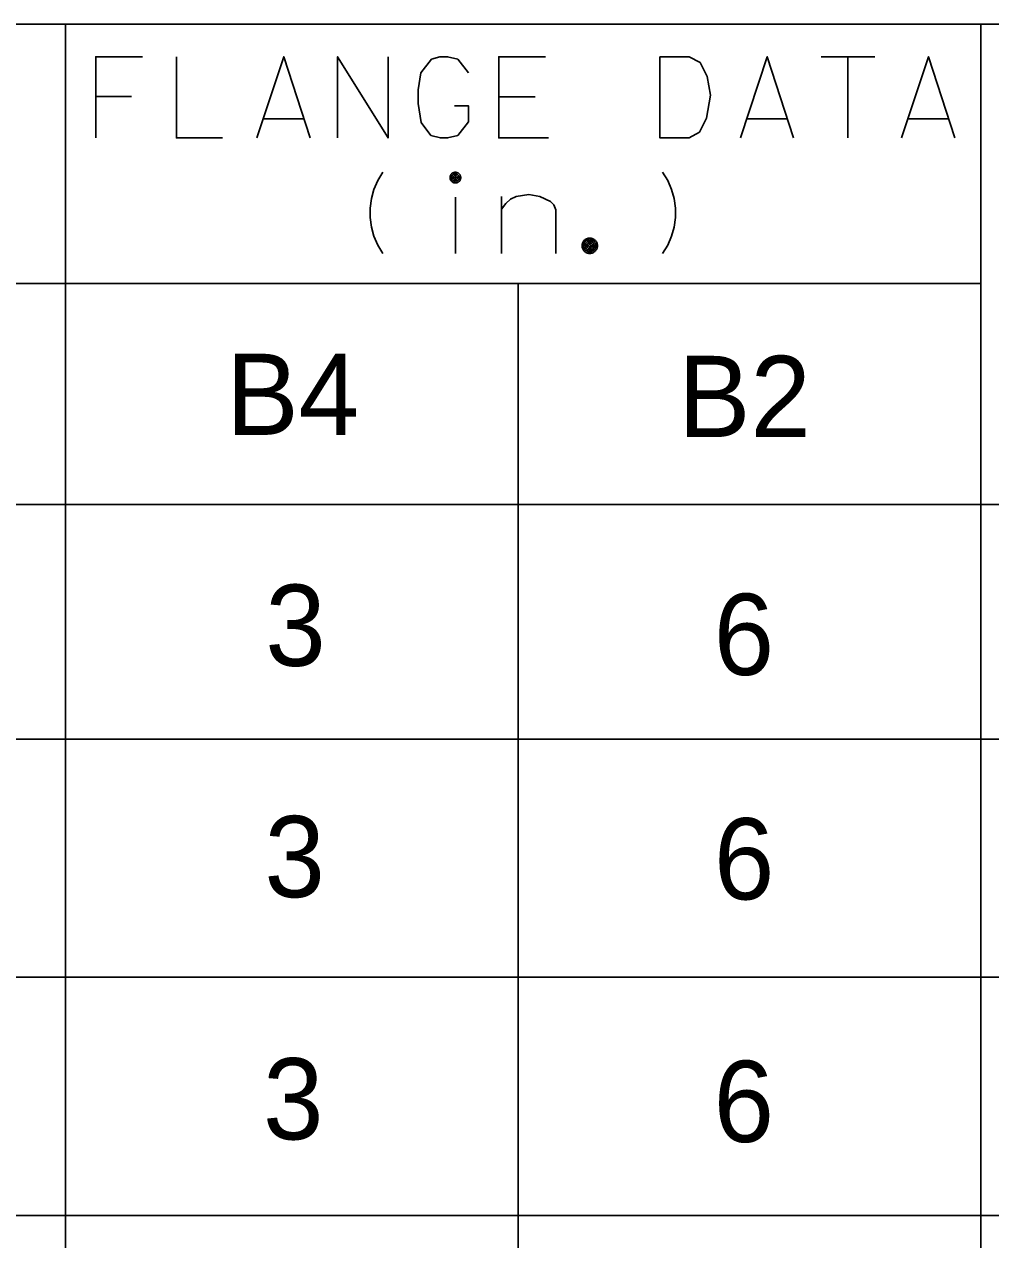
# Model space of a CAD drawing. Extents: x 635698 to 639877, y 296617 to 300175.
# Drawn here: x 639200.29 to 639235.98, y 299359.06 to 299403.96 of the extents above; entities that cross this region are included whole.
import ezdxf

# ---------------------------------------------------------------- set-up
doc = ezdxf.new("R2010")
doc.units = 0
doc.layers.add('1', color=7, linetype='Continuous')
doc.layers.add('3', color=7, linetype='Continuous')

msp = doc.modelspace()

# ---------------------------------------------------------------- linework, layer by layer
at = {"layer": '1'}
for p, q in [((639412.368, 299403.959), (639008.767, 299403.959)), ((639201.815, 299403.959), (639201.815, 299201.542)), ((639235.625, 299403.959), (639235.625, 299201.542)), ((639235.625, 299394.38), (639139.272, 299394.38)), ((639218.536, 299394.38), (639218.536, 299201.542)), ((639412.368, 299386.224), (639083.857, 299386.224)), ((639412.368, 299377.556), (639085.459, 299377.556)), ((639412.368, 299368.756), (639084.543, 299368.756)), ((639412.368, 299359.954), (639085.229, 299359.954))]:
    msp.add_line(p, q, dxfattribs=at)
at = {"layer": '3'}
for points in [[(639204.655, 299402.762), (639202.93, 299402.762), (639202.93, 299399.762)], [(639205.907, 299402.762), (639205.907, 299399.762), (639207.607, 299399.762)], [(639208.883, 299399.762), (639209.875, 299402.762), (639210.844, 299399.762)], [(639211.86, 299399.762), (639211.86, 299402.762), (639213.726, 299399.762), (639213.726, 299402.762)], [(639216.702, 299402.171), (639216.301, 299402.668), (639215.923, 299402.762), (639215.639, 299402.762), (639215.333, 299402.668), (639214.931, 299402.171), (639214.836, 299401.534), (639214.836, 299401.038), (639214.955, 299400.329), (639215.309, 299399.857), (639215.663, 299399.762), (639215.923, 299399.762), (639216.301, 299399.857), (639216.702, 299400.353), (639216.702, 299400.943), (639216.183, 299400.943)], [(639219.537, 299402.762), (639217.813, 299402.762), (639217.813, 299399.762), (639219.656, 299399.762)], [(639217.813, 299402.762), (639219.537, 299402.762)], [(639223.766, 299402.762), (639224.853, 299402.762), (639225.254, 299402.549), (639225.514, 299402.03), (639225.632, 299401.345), (639225.49, 299400.495), (639225.23, 299399.975), (639224.853, 299399.762), (639223.766, 299399.762), (639223.766, 299402.762)], [(639226.743, 299399.762), (639227.735, 299402.762), (639228.703, 299399.762)], [(639229.719, 299402.762), (639231.703, 299402.762)], [(639230.711, 299399.762), (639230.711, 299402.762)], [(639230.711, 299399.762), (639230.711, 299402.762)], [(639232.696, 299399.762), (639233.688, 299402.762), (639234.656, 299399.762)], [(639204.256, 299401.298), (639202.93, 299401.298)], [(639217.813, 299401.274), (639219.162, 299401.274)], [(639217.813, 299401.274), (639219.162, 299401.274)], [(639209.119, 299400.471), (639210.608, 299400.471)], [(639226.979, 299400.471), (639228.467, 299400.471)], [(639232.932, 299400.471), (639234.42, 299400.471)], [(639213.534, 299395.495), (639213.345, 299395.802), (639213.204, 299396.133), (639213.109, 299396.463), (639213.062, 299396.817), (639213.062, 299397.172), (639213.109, 299397.526), (639213.204, 299397.857), (639213.345, 299398.187), (639213.534, 299398.495)], [(639216.41, 299398.297), (639216.409, 299398.317), (639216.406, 299398.338), (639216.401, 299398.358), (639216.393, 299398.377), (639216.384, 299398.395), (639216.372, 299398.413), (639216.359, 299398.429), (639216.345, 299398.444), (639216.329, 299398.457), (639216.311, 299398.468), (639216.293, 299398.477), (639216.274, 299398.485), (639216.253, 299398.49), (639216.233, 299398.494), (639216.212, 299398.494), (639216.192, 299398.494), (639216.171, 299398.49), (639216.151, 299398.485), (639216.132, 299398.477), (639216.113, 299398.468), (639216.096, 299398.457), (639216.08, 299398.444), (639216.065, 299398.429), (639216.052, 299398.413), (639216.041, 299398.395), (639216.032, 299398.377), (639216.024, 299398.358), (639216.019, 299398.338), (639216.015, 299398.317), (639216.014, 299398.297), (639216.015, 299398.276), (639216.019, 299398.255), (639216.024, 299398.235), (639216.032, 299398.216), (639216.041, 299398.198), (639216.052, 299398.18), (639216.065, 299398.164), (639216.08, 299398.149), (639216.096, 299398.136), (639216.113, 299398.125), (639216.132, 299398.116), (639216.151, 299398.108), (639216.171, 299398.103), (639216.192, 299398.099), (639216.212, 299398.098), (639216.233, 299398.099), (639216.253, 299398.103), (639216.274, 299398.108), (639216.293, 299398.116), (639216.311, 299398.125), (639216.329, 299398.136), (639216.345, 299398.149), (639216.36, 299398.164), (639216.372, 299398.18), (639216.384, 299398.198), (639216.393, 299398.216), (639216.401, 299398.235), (639216.406, 299398.255), (639216.409, 299398.276), (639216.41, 299398.297)], [(639223.867, 299395.495), (639224.056, 299395.802), (639224.197, 299396.133), (639224.292, 299396.463), (639224.339, 299396.817), (639224.339, 299397.172), (639224.292, 299397.526), (639224.197, 299397.857), (639224.056, 299398.187), (639223.867, 299398.495)], [(639216.351, 299398.297), (639216.349, 299398.311), (639216.347, 299398.325), (639216.344, 299398.339), (639216.338, 299398.353), (639216.332, 299398.365), (639216.324, 299398.377), (639216.315, 299398.389), (639216.305, 299398.399), (639216.293, 299398.408), (639216.281, 299398.416), (639216.268, 299398.422), (639216.255, 299398.428), (639216.241, 299398.431), (639216.227, 299398.434), (639216.212, 299398.435), (639216.198, 299398.434), (639216.184, 299398.431), (639216.17, 299398.428), (639216.156, 299398.422), (639216.143, 299398.416), (639216.131, 299398.408), (639216.12, 299398.399), (639216.11, 299398.389), (639216.101, 299398.377), (639216.093, 299398.365), (639216.086, 299398.353), (639216.081, 299398.339), (639216.077, 299398.325), (639216.075, 299398.311), (639216.074, 299398.297), (639216.075, 299398.282), (639216.077, 299398.268), (639216.081, 299398.254), (639216.086, 299398.24), (639216.093, 299398.227), (639216.101, 299398.215), (639216.11, 299398.204), (639216.12, 299398.194), (639216.131, 299398.185), (639216.143, 299398.177), (639216.156, 299398.171), (639216.17, 299398.165), (639216.184, 299398.161), (639216.198, 299398.159), (639216.212, 299398.158), (639216.227, 299398.159), (639216.241, 299398.161), (639216.255, 299398.165), (639216.268, 299398.171), (639216.281, 299398.177), (639216.293, 299398.185), (639216.305, 299398.194), (639216.315, 299398.204), (639216.324, 299398.215), (639216.332, 299398.227), (639216.338, 299398.24), (639216.344, 299398.254), (639216.347, 299398.268), (639216.349, 299398.282), (639216.351, 299398.297)], [(639216.29, 299398.297), (639216.29, 299398.305), (639216.289, 299398.313), (639216.286, 299398.321), (639216.283, 299398.328), (639216.28, 299398.335), (639216.275, 299398.342), (639216.27, 299398.349), (639216.264, 299398.354), (639216.258, 299398.36), (639216.251, 299398.364), (639216.244, 299398.368), (639216.237, 299398.37), (639216.229, 299398.373), (639216.221, 299398.374), (639216.212, 299398.375), (639216.204, 299398.374), (639216.196, 299398.373), (639216.188, 299398.37), (639216.181, 299398.368), (639216.173, 299398.364), (639216.167, 299398.36), (639216.16, 299398.354), (639216.154, 299398.349), (639216.149, 299398.342), (639216.145, 299398.335), (639216.141, 299398.328), (639216.138, 299398.321), (639216.136, 299398.313), (639216.135, 299398.305), (639216.134, 299398.297), (639216.135, 299398.288), (639216.136, 299398.28), (639216.138, 299398.272), (639216.141, 299398.265), (639216.145, 299398.257), (639216.149, 299398.251), (639216.154, 299398.244), (639216.16, 299398.239), (639216.167, 299398.234), (639216.173, 299398.229), (639216.181, 299398.225), (639216.188, 299398.222), (639216.196, 299398.22), (639216.204, 299398.219), (639216.212, 299398.219), (639216.221, 299398.219), (639216.229, 299398.22), (639216.237, 299398.222), (639216.244, 299398.225), (639216.251, 299398.229), (639216.258, 299398.234), (639216.264, 299398.239), (639216.27, 299398.244), (639216.275, 299398.251), (639216.28, 299398.257), (639216.283, 299398.265), (639216.286, 299398.272), (639216.289, 299398.28), (639216.29, 299398.288), (639216.29, 299398.297)], [(639216.23, 299398.297), (639216.23, 299398.298), (639216.23, 299398.3), (639216.229, 299398.302), (639216.229, 299398.304), (639216.228, 299398.305), (639216.227, 299398.307), (639216.226, 299398.309), (639216.225, 299398.31), (639216.223, 299398.311), (639216.221, 299398.312), (639216.22, 299398.313), (639216.218, 299398.314), (639216.216, 299398.314), (639216.214, 299398.314), (639216.212, 299398.314), (639216.211, 299398.314), (639216.209, 299398.314), (639216.207, 299398.314), (639216.205, 299398.313), (639216.203, 299398.312), (639216.202, 299398.311), (639216.2, 299398.31), (639216.199, 299398.309), (639216.198, 299398.307), (639216.197, 299398.305), (639216.196, 299398.304), (639216.195, 299398.302), (639216.195, 299398.3), (639216.195, 299398.298), (639216.195, 299398.297), (639216.195, 299398.295), (639216.195, 299398.293), (639216.195, 299398.291), (639216.196, 299398.289), (639216.197, 299398.287), (639216.198, 299398.286), (639216.199, 299398.284), (639216.2, 299398.283), (639216.202, 299398.282), (639216.203, 299398.281), (639216.205, 299398.28), (639216.207, 299398.279), (639216.209, 299398.279), (639216.211, 299398.279), (639216.212, 299398.279), (639216.214, 299398.279), (639216.216, 299398.279), (639216.218, 299398.279), (639216.22, 299398.28), (639216.221, 299398.281), (639216.223, 299398.282), (639216.225, 299398.283), (639216.226, 299398.284), (639216.227, 299398.286), (639216.228, 299398.287), (639216.229, 299398.289), (639216.229, 299398.291), (639216.23, 299398.293), (639216.23, 299398.295), (639216.23, 299398.297)], [(639217.914, 299397.125), (639218.079, 299397.337), (639218.244, 299397.503), (639218.457, 299397.597), (639218.929, 299397.668), (639219.331, 299397.597), (639219.732, 299397.408), (639219.851, 299397.29), (639219.921, 299397.101), (639219.921, 299395.495)], [(639217.914, 299395.495), (639217.914, 299397.597)], [(639216.212, 299395.495), (639216.212, 299397.573)], [(639221.46, 299395.78), (639221.458, 299395.809), (639221.454, 299395.839), (639221.446, 299395.867), (639221.435, 299395.895), (639221.422, 299395.922), (639221.405, 299395.947), (639221.387, 299395.97), (639221.365, 299395.991), (639221.342, 299396.01), (639221.317, 299396.026), (639221.291, 299396.04), (639221.263, 299396.051), (639221.234, 299396.058), (639221.205, 299396.063), (639221.175, 299396.064), (639221.145, 299396.063), (639221.116, 299396.058), (639221.087, 299396.051), (639221.059, 299396.04), (639221.033, 299396.026), (639221.007, 299396.01), (639220.984, 299395.991), (639220.963, 299395.97), (639220.944, 299395.947), (639220.928, 299395.922), (639220.915, 299395.895), (639220.904, 299395.867), (639220.896, 299395.839), (639220.892, 299395.809), (639220.89, 299395.78), (639220.892, 299395.75), (639220.896, 299395.72), (639220.904, 299395.691), (639220.915, 299395.663), (639220.928, 299395.637), (639220.944, 299395.612), (639220.963, 299395.589), (639220.984, 299395.568), (639221.007, 299395.549), (639221.033, 299395.533), (639221.059, 299395.519), (639221.087, 299395.509), (639221.116, 299395.501), (639221.145, 299395.496), (639221.175, 299395.495), (639221.205, 299395.496), (639221.234, 299395.501), (639221.263, 299395.509), (639221.291, 299395.519), (639221.317, 299395.533), (639221.342, 299395.549), (639221.365, 299395.568), (639221.387, 299395.589), (639221.405, 299395.612), (639221.422, 299395.637), (639221.435, 299395.663), (639221.446, 299395.691), (639221.454, 299395.72), (639221.458, 299395.75), (639221.46, 299395.78)], [(639221.4, 299395.78), (639221.399, 299395.803), (639221.395, 299395.826), (639221.389, 299395.849), (639221.38, 299395.871), (639221.37, 299395.892), (639221.357, 299395.912), (639221.342, 299395.93), (639221.325, 299395.947), (639221.307, 299395.962), (639221.287, 299395.974), (639221.267, 299395.985), (639221.245, 299395.993), (639221.221, 299396), (639221.198, 299396.003), (639221.175, 299396.004), (639221.152, 299396.003), (639221.128, 299396), (639221.105, 299395.993), (639221.083, 299395.985), (639221.063, 299395.974), (639221.043, 299395.962), (639221.024, 299395.947), (639221.008, 299395.93), (639220.993, 299395.912), (639220.98, 299395.892), (639220.969, 299395.871), (639220.961, 299395.849), (639220.955, 299395.826), (639220.951, 299395.803), (639220.95, 299395.78), (639220.951, 299395.756), (639220.955, 299395.733), (639220.961, 299395.71), (639220.969, 299395.688), (639220.98, 299395.667), (639220.993, 299395.647), (639221.008, 299395.629), (639221.024, 299395.612), (639221.043, 299395.598), (639221.063, 299395.585), (639221.083, 299395.574), (639221.105, 299395.565), (639221.128, 299395.559), (639221.152, 299395.556), (639221.175, 299395.554), (639221.198, 299395.556), (639221.221, 299395.559), (639221.245, 299395.565), (639221.267, 299395.574), (639221.287, 299395.585), (639221.307, 299395.598), (639221.325, 299395.612), (639221.342, 299395.629), (639221.357, 299395.647), (639221.37, 299395.667), (639221.38, 299395.688), (639221.389, 299395.71), (639221.395, 299395.733), (639221.399, 299395.756), (639221.4, 299395.78)], [(639221.34, 299395.78), (639221.339, 299395.797), (639221.336, 299395.814), (639221.332, 299395.83), (639221.325, 299395.847), (639221.318, 299395.862), (639221.308, 299395.877), (639221.298, 299395.89), (639221.285, 299395.902), (639221.272, 299395.913), (639221.257, 299395.922), (639221.242, 299395.93), (639221.226, 299395.936), (639221.209, 299395.941), (639221.192, 299395.944), (639221.175, 299395.944), (639221.158, 299395.944), (639221.141, 299395.941), (639221.124, 299395.936), (639221.108, 299395.93), (639221.092, 299395.922), (639221.078, 299395.913), (639221.064, 299395.902), (639221.052, 299395.89), (639221.041, 299395.877), (639221.032, 299395.862), (639221.024, 299395.847), (639221.018, 299395.83), (639221.013, 299395.814), (639221.011, 299395.797), (639221.01, 299395.78), (639221.011, 299395.762), (639221.013, 299395.745), (639221.018, 299395.729), (639221.024, 299395.712), (639221.032, 299395.697), (639221.041, 299395.683), (639221.052, 299395.669), (639221.064, 299395.657), (639221.078, 299395.646), (639221.092, 299395.637), (639221.108, 299395.629), (639221.124, 299395.622), (639221.141, 299395.618), (639221.158, 299395.615), (639221.175, 299395.614), (639221.192, 299395.615), (639221.209, 299395.618), (639221.226, 299395.622), (639221.242, 299395.629), (639221.257, 299395.637), (639221.272, 299395.646), (639221.285, 299395.657), (639221.298, 299395.669), (639221.308, 299395.683), (639221.318, 299395.697), (639221.325, 299395.712), (639221.332, 299395.729), (639221.336, 299395.745), (639221.339, 299395.762), (639221.34, 299395.78)], [(639221.28, 299395.78), (639221.279, 299395.791), (639221.278, 299395.801), (639221.275, 299395.812), (639221.271, 299395.822), (639221.266, 299395.832), (639221.26, 299395.841), (639221.253, 299395.85), (639221.245, 299395.858), (639221.236, 299395.865), (639221.227, 299395.87), (639221.217, 299395.875), (639221.207, 299395.879), (639221.197, 299395.882), (639221.186, 299395.884), (639221.175, 299395.884), (639221.164, 299395.884), (639221.153, 299395.882), (639221.142, 299395.879), (639221.132, 299395.875), (639221.122, 299395.87), (639221.113, 299395.865), (639221.105, 299395.858), (639221.097, 299395.85), (639221.09, 299395.841), (639221.084, 299395.832), (639221.079, 299395.822), (639221.075, 299395.812), (639221.072, 299395.801), (639221.071, 299395.791), (639221.07, 299395.78), (639221.071, 299395.769), (639221.072, 299395.758), (639221.075, 299395.747), (639221.079, 299395.737), (639221.084, 299395.727), (639221.09, 299395.718), (639221.097, 299395.709), (639221.105, 299395.702), (639221.113, 299395.695), (639221.122, 299395.688), (639221.132, 299395.684), (639221.142, 299395.68), (639221.153, 299395.677), (639221.164, 299395.675), (639221.175, 299395.674), (639221.186, 299395.675), (639221.197, 299395.677), (639221.207, 299395.68), (639221.217, 299395.684), (639221.227, 299395.688), (639221.236, 299395.695), (639221.245, 299395.702), (639221.253, 299395.709), (639221.26, 299395.718), (639221.266, 299395.727), (639221.271, 299395.737), (639221.275, 299395.747), (639221.278, 299395.758), (639221.279, 299395.769), (639221.28, 299395.78)], [(639221.22, 299395.78), (639221.22, 299395.784), (639221.219, 299395.789), (639221.218, 299395.793), (639221.216, 299395.798), (639221.214, 299395.802), (639221.211, 299395.806), (639221.208, 299395.81), (639221.205, 299395.813), (639221.201, 299395.816), (639221.197, 299395.818), (639221.193, 299395.821), (639221.189, 299395.822), (639221.184, 299395.823), (639221.18, 299395.824), (639221.175, 299395.825), (639221.17, 299395.824), (639221.165, 299395.823), (639221.161, 299395.822), (639221.157, 299395.821), (639221.152, 299395.818), (639221.149, 299395.816), (639221.145, 299395.813), (639221.141, 299395.81), (639221.138, 299395.806), (639221.136, 299395.802), (639221.134, 299395.798), (639221.132, 299395.793), (639221.131, 299395.789), (639221.13, 299395.784), (639221.13, 299395.78), (639221.13, 299395.775), (639221.131, 299395.77), (639221.132, 299395.766), (639221.134, 299395.761), (639221.136, 299395.757), (639221.138, 299395.753), (639221.141, 299395.75), (639221.145, 299395.746), (639221.149, 299395.743), (639221.152, 299395.74), (639221.157, 299395.738), (639221.161, 299395.737), (639221.165, 299395.736), (639221.17, 299395.735), (639221.175, 299395.735), (639221.18, 299395.735), (639221.184, 299395.736), (639221.189, 299395.737), (639221.193, 299395.738), (639221.197, 299395.74), (639221.201, 299395.743), (639221.205, 299395.746), (639221.208, 299395.75), (639221.211, 299395.753), (639221.214, 299395.757), (639221.216, 299395.761), (639221.218, 299395.766), (639221.219, 299395.77), (639221.22, 299395.775), (639221.22, 299395.78)]]:
    msp.add_lwpolyline(points, dxfattribs=at)

# ---------------------------------------------------------------- texts
for s, p in [('B4', (639207.748, 299388.791)), ('B2', (639224.434, 299388.711)), ('3', (639209.193, 299380.258)), ('6', (639225.754, 299379.922)), ('3', (639209.161, 299371.712)), ('6', (639225.762, 299371.631)), ('3', (639209.109, 299362.765)), ('6', (639225.75, 299362.669))]:
    msp.add_text(s, height=3.001, dxfattribs=at).set_placement(p)

doc.saveas('drawing.dxf')
